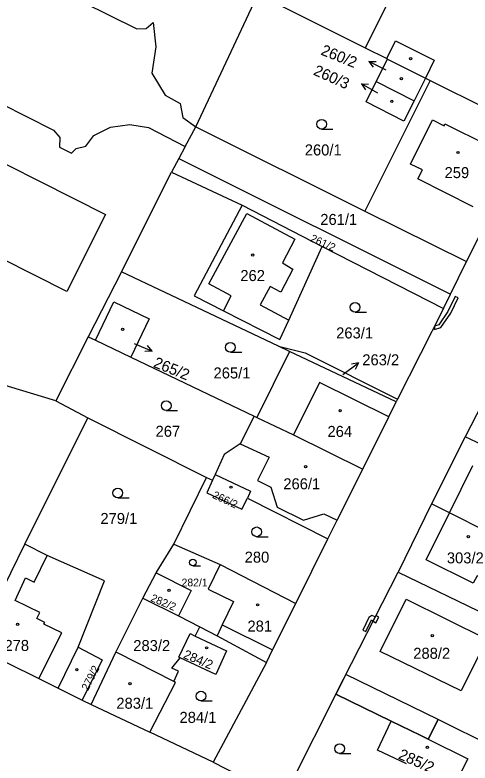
# Model space of a CAD drawing. Extents: x -756746 to -753363, y -1166406 to -1161727.
# Drawn here: x -754586.3 to -754516.2, y -1162779.4 to -1162663.9 of the extents above; entities that cross this region are included whole.
import ezdxf

# ---------------------------------------------------------------- set-up
doc = ezdxf.new("R2010")
doc.units = 0
for name, color, linetype in [('Hranice parcel', 7, 'Continuous'), ('Parcelní čísla', 7, 'Continuous'), ('Pop  PČ popisy', 7, 'Continuous'), ('Vnitřní kresba', 7, 'Continuous'), ('Věcná břemena k části', 7, 'Continuous'), ('Značky budov', 7, 'Continuous'), ('Značky kultur', 7, 'Continuous')]:
    doc.layers.add(name, color=color, linetype=linetype)

msp = doc.modelspace()

# ---------------------------------------------------------------- linework, layer by layer
at = {"layer": 'Hranice parcel'}
for p, q in [((-754521.23, -1162646.87), (-754532.35, -1162669.01)), ((-754558.45, -1162681.22), (-754548.87, -1162660.71)), ((-754548.87, -1162660.71), (-754532.35, -1162669.01)), ((-754530.63, -1162674.24), (-754528.88, -1162670.75)), ((-754528.88, -1162670.75), (-754523.03, -1162673.7)), ((-754523.03, -1162673.7), (-754524.78, -1162677.18)), ((-754523.03, -1162673.7), (-754522.34, -1162674.04)), ((-754522.34, -1162674.04), (-754532.38, -1162694.23)), ((-754530.63, -1162674.24), (-754524.78, -1162677.18)), ((-754522.34, -1162674.04), (-754506.7, -1162681.9)), ((-754560.08, -1162684.26), (-754558.45, -1162681.22)), ((-754558.45, -1162681.22), (-754532.38, -1162694.23)), ((-754516.7, -1162702), (-754506.7, -1162681.9)), ((-754560.08, -1162684.26), (-754561.06, -1162686.09)), ((-754561.06, -1162686.09), (-754562.21, -1162688.2)), ((-754561.06, -1162686.09), (-754519.17, -1162707.04)), ((-754569.94, -1162703.58), (-754562.21, -1162688.2)), ((-754562.21, -1162688.2), (-754551.33, -1162693.33)), ((-754551.33, -1162693.33), (-754538.95, -1162699.69)), ((-754532.38, -1162694.23), (-754516.7, -1162702)), ((-754538.95, -1162699.69), (-754520.27, -1162709.28)), ((-754519.17, -1162707.04), (-754516.7, -1162702)), ((-754569.94, -1162703.58), (-754575.05, -1162713.63)), ((-754545.69, -1162715.08), (-754569.94, -1162703.58)), ((-754520.27, -1162709.28), (-754519.17, -1162707.04)), ((-754520.27, -1162709.28), (-754527.35, -1162723.24)), ((-754575.05, -1162713.63), (-754580.05, -1162723.52)), ((-754575.05, -1162713.63), (-754573.95, -1162714.16)), ((-754573.95, -1162714.16), (-754568.47, -1162716.78)), ((-754544.01, -1162715.88), (-754545.69, -1162715.08)), ((-754544.01, -1162715.88), (-754549.02, -1162726.08)), ((-754527.57, -1162723.67), (-754544.01, -1162715.88)), ((-754568.47, -1162716.78), (-754549.47, -1162725.86)), ((-754511.13, -1162717.73), (-754516.93, -1162729.05)), ((-754580.05, -1162723.52), (-754594.12, -1162719.23)), ((-754527.35, -1162723.24), (-754527.57, -1162723.67)), ((-754580.05, -1162723.52), (-754575.09, -1162726.15)), ((-754584.82, -1162745.62), (-754575.09, -1162726.15)), ((-754575.09, -1162726.15), (-754556.79, -1162735.32)), ((-754549.47, -1162725.86), (-754549.02, -1162726.08)), ((-754516.93, -1162729.05), (-754522.13, -1162739.4)), ((-754501.11, -1162736.72), (-754516.93, -1162729.05)), ((-754555.48, -1162734.89), (-754555.88, -1162735.78)), ((-754561.85, -1162745.64), (-754556.79, -1162735.32)), ((-754556.79, -1162735.32), (-754555.88, -1162735.78)), ((-754550.51, -1162738.51), (-754538.11, -1162744.79)), ((-754522.13, -1162739.4), (-754527.25, -1162749.96)), ((-754519.32, -1162740.8), (-754522.13, -1162739.4)), ((-754509.8, -1162745.62), (-754519.32, -1162740.8)), ((-754543.04, -1162754.77), (-754538.11, -1162744.79)), ((-754592.61, -1162761.47), (-754584.82, -1162745.62)), ((-754564.58, -1162750.08), (-754561.85, -1162745.64)), ((-754561.85, -1162745.64), (-754554.7, -1162748.79)), ((-754554.7, -1162748.79), (-754543.04, -1162754.77)), ((-754566.62, -1162753.96), (-754564.58, -1162750.08)), ((-754536.86, -1162768.77), (-754527.25, -1162749.96)), ((-754527.25, -1162749.96), (-754496.23, -1162765.02)), ((-754566.62, -1162753.96), (-754561.15, -1162756.71)), ((-754561.15, -1162756.71), (-754557.82, -1162758.37)), ((-754558.55, -1162759.83), (-754557.82, -1162758.37)), ((-754557.82, -1162758.37), (-754555.18, -1162759.79)), ((-754555.18, -1162759.79), (-754547.58, -1162763.88)), ((-754579.69, -1162767.85), (-754576.58, -1162761.54)), ((-754574.59, -1162770.36), (-754570.77, -1162762.31)), ((-754547.58, -1162763.88), (-754555.77, -1162779.31)), ((-754579.69, -1162767.85), (-754575.96, -1162769.69)), ((-754536.86, -1162768.77), (-754544.94, -1162784.8)), ((-754528.33, -1162772.94), (-754536.86, -1162768.77)), ((-754575.96, -1162769.69), (-754574.59, -1162770.36)), ((-754574.59, -1162770.36), (-754565.55, -1162774.66)), ((-754555.77, -1162779.31), (-754565.55, -1162774.66)), ((-754555.77, -1162779.31), (-754544.94, -1162784.8))]:
    msp.add_line(p, q, dxfattribs=at)
for points in [[(-754619.8, -1162661.99), (-754608.02, -1162667.91), (-754607.01, -1162669.01), (-754606.92, -1162670.51), (-754605.05, -1162671.49), (-754603.88, -1162670.59), (-754602.38, -1162670.73), (-754594.2, -1162674.8), (-754593.24, -1162675.93), (-754593.25, -1162677.43), (-754591.3, -1162678.14), (-754590.04, -1162677.33), (-754588.54, -1162677.61), (-754580.38, -1162681.73), (-754579.44, -1162682.86), (-754579.47, -1162684.37), (-754577.63, -1162685.3), (-754576.93, -1162684.54), (-754575.41, -1162684.2), (-754574.18, -1162682.55), (-754571.6, -1162681.26), (-754568.61, -1162680.85), (-754565.75, -1162681.32), (-754560.08, -1162684.26)], [(-754576, -1162661.9), (-754567.57, -1162666.11), (-754566.1, -1162666.05), (-754565.05, -1162665.12), (-754564.62, -1162668.89), (-754565.25, -1162672.91), (-754563.19, -1162676.33), (-754560.87, -1162677.62), (-754560.46, -1162679.8), (-754558.45, -1162681.22)], [(-754532.35, -1162669.01), (-754529.02, -1162670.68), (-754528.88, -1162670.75)], [(-754524.78, -1162677.18), (-754526.38, -1162680.36), (-754532.2, -1162677.37), (-754530.63, -1162674.24)], [(-754597.69, -1162682.01), (-754572.36, -1162694.77), (-754578.33, -1162706.63), (-754603.62, -1162693.88)], [(-754551.33, -1162693.33), (-754558.72, -1162707.28), (-754554.19, -1162709.6), (-754545.52, -1162714.03), (-754544.12, -1162711.06), (-754538.95, -1162699.69)], [(-754573.95, -1162714.16), (-754571.12, -1162708.25), (-754565.64, -1162710.86), (-754568.47, -1162716.78)], [(-754545.69, -1162715.08), (-754541.57, -1162716.11), (-754527.35, -1162723.24)], [(-754532.7, -1162734.07), (-754528.71, -1162725.96), (-754527.57, -1162723.67)], [(-754549.47, -1162725.86), (-754551.63, -1162730.13), (-754554.09, -1162731.79), (-754555.48, -1162734.89)], [(-754549.02, -1162726.08), (-754543.39, -1162728.77), (-754532.7, -1162734.07)], [(-754555.48, -1162734.89), (-754550, -1162737.47), (-754550.51, -1162738.51)], [(-754538.11, -1162744.79), (-754536.67, -1162741.94), (-754532.7, -1162734.07)], [(-754555.88, -1162735.78), (-754556.76, -1162737.73), (-754551.36, -1162740.24), (-754550.51, -1162738.51)], [(-754509.8, -1162745.62), (-754512.8, -1162751.64), (-754515.07, -1162750.5), (-754515.7, -1162751.67), (-754522.93, -1162748.06), (-754519.32, -1162740.8)], [(-754576.58, -1162761.54), (-754572.55, -1162751.32), (-754581.37, -1162747.38), (-754584.82, -1162745.62)], [(-754554.7, -1162748.79), (-754556.55, -1162752.57), (-754552.66, -1162754.48), (-754554.38, -1162758.1), (-754555.18, -1162759.79)], [(-754564.58, -1162750.08), (-754559.19, -1162752.78), (-754561.15, -1162756.71)], [(-754570.77, -1162762.31), (-754570.14, -1162760.98), (-754568, -1162756.73), (-754566.62, -1162753.96)], [(-754513.55, -1162760.28), (-754517.55, -1162768.28), (-754530.03, -1162762.19), (-754526.02, -1162754.11), (-754513.55, -1162760.28)], [(-754547.58, -1162763.88), (-754546.65, -1162761.92), (-754543.04, -1162754.77)], [(-754560.85, -1162763.18), (-754561.05, -1162763.09), (-754559.35, -1162759.45), (-754558.55, -1162759.83)], [(-754558.55, -1162759.83), (-754553.71, -1162762.08), (-754555.38, -1162765.74), (-754560.85, -1162763.18)], [(-754592.61, -1162761.47), (-754582.64, -1162766.39), (-754579.69, -1162767.85)], [(-754576.58, -1162761.54), (-754572.9, -1162763.49), (-754575.96, -1162769.69)], [(-754561.87, -1162766.82), (-754570.55, -1162762.42), (-754570.77, -1162762.31)], [(-754561.87, -1162766.82), (-754561.14, -1162765.25), (-754562.13, -1162764.78), (-754560.85, -1162763.18)], [(-754565.55, -1162774.66), (-754561.57, -1162766.97), (-754561.87, -1162766.82)], [(-754525.95, -1162779.55), (-754530.43, -1162777.42), (-754528.33, -1162772.94)], [(-754522.6, -1162775.72), (-754523.85, -1162775.13), (-754528.33, -1162772.94)], [(-754506.1, -1162784.87), (-754513.88, -1162779.51), (-754512.6, -1162776.93), (-754521.09, -1162772.69), (-754522.6, -1162775.72)], [(-754522.6, -1162775.72), (-754516.52, -1162778.78), (-754518.44, -1162782.65)]]:
    msp.add_lwpolyline(points, dxfattribs=at)
at = {"layer": 'Pop  PČ popisy'}
for p, q in [((-754529.11, -1162672.47), (-754531.78, -1162671.11)), ((-754531.78, -1162671.11), (-754530.66, -1162671.12)), ((-754531.78, -1162671.11), (-754531.12, -1162672.01)), ((-754530.38, -1162676), (-754532.9, -1162674.6)), ((-754532.9, -1162674.6), (-754531.83, -1162674.65)), ((-754532.9, -1162674.6), (-754532.29, -1162675.49)), ((-754567.95, -1162714.67), (-754565.19, -1162715.84)), ((-754565.19, -1162715.84), (-754565.91, -1162714.99)), ((-754565.19, -1162715.84), (-754566.31, -1162715.91)), ((-754535.76, -1162719.45), (-754533.36, -1162717.64)), ((-754533.36, -1162717.64), (-754534.46, -1162717.85)), ((-754533.36, -1162717.64), (-754533.86, -1162718.65))]:
    msp.add_line(p, q, dxfattribs=at)
at = {"layer": 'Vnitřní kresba'}
for p, q in [((-754529.02, -1162670.68), (-754527.65, -1162667.95)), ((-754527.65, -1162667.95), (-754521.7, -1162670.94)), ((-754521.7, -1162670.94), (-754523.03, -1162673.7)), ((-754525.35, -1162686.96), (-754521.96, -1162680.15)), ((-754521.96, -1162680.15), (-754520.17, -1162681.04)), ((-754520.17, -1162681.04), (-754520.03, -1162680.77)), ((-754520.03, -1162680.77), (-754511.55, -1162685)), ((-754523.49, -1162687.83), (-754525.35, -1162686.96)), ((-754524.2, -1162689.22), (-754523.49, -1162687.83)), ((-754515.69, -1162693.54), (-754524.2, -1162689.22)), ((-754556.46, -1162705.47), (-754550.6, -1162694.6)), ((-754550.6, -1162694.6), (-754543.17, -1162698.53)), ((-754543.17, -1162698.53), (-754545.08, -1162702.2)), ((-754545.08, -1162702.2), (-754543.49, -1162703.17)), ((-754543.49, -1162703.17), (-754545.35, -1162706.72)), ((-754552.98, -1162707.31), (-754556.46, -1162705.47)), ((-754546.98, -1162705.86), (-754548.54, -1162708.69)), ((-754545.35, -1162706.72), (-754546.98, -1162705.86)), ((-754554.19, -1162709.6), (-754552.98, -1162707.31)), ((-754548.54, -1162708.69), (-754544.12, -1162711.06)), ((-754539.36, -1162720.66), (-754543.39, -1162728.77)), ((-754528.71, -1162725.96), (-754539.36, -1162720.66)), ((-754551.63, -1162730.13), (-754547.15, -1162732.19)), ((-754547.15, -1162732.19), (-754548.94, -1162735.81)), ((-754519.32, -1162740.8), (-754515.74, -1162733.51)), ((-754548.94, -1162735.81), (-754546.9, -1162736.83)), ((-754546.9, -1162736.83), (-754545.9, -1162739.92)), ((-754545.9, -1162739.92), (-754541.84, -1162741.94)), ((-754541.84, -1162741.94), (-754538.69, -1162740.95)), ((-754538.69, -1162740.95), (-754536.67, -1162741.94)), ((-754583.39, -1162751.51), (-754581.37, -1162747.38)), ((-754586.33, -1162754.31), (-754584.73, -1162750.85)), ((-754584.73, -1162750.85), (-754583.39, -1162751.51)), ((-754582.51, -1162756.16), (-754586.33, -1162754.31)), ((-754582.98, -1162757.12), (-754582.51, -1162756.16)), ((-754581.73, -1162757.72), (-754582.98, -1162757.12)), ((-754581.87, -1162757.99), (-754581.73, -1162757.72)), ((-754579.14, -1162759.31), (-754581.87, -1162757.99)), ((-754554.38, -1162758.1), (-754546.65, -1162761.92)), ((-754582.64, -1162766.39), (-754579.14, -1162759.31))]:
    msp.add_line(p, q, dxfattribs=at)
at = {"layer": 'Věcná břemena k části'}
for points in [[(-754518.47, -1162707.39), (-754519.58, -1162709.74), (-754521, -1162711.79), (-754521.64, -1162711.97), (-754521.66, -1162712.5), (-754520.66, -1162712.21), (-754519.15, -1162710), (-754518.02, -1162707.6)], [(-754532.26, -1162759.11), (-754531.38, -1162757.32), (-754531.12, -1162757.54), (-754530.78, -1162756.87), (-754531.3, -1162756.67), (-754531.76, -1162756.98), (-754532.7, -1162758.89)], [(-754530.78, -1162756.87), (-754531.12, -1162757.54), (-754530.68, -1162757.77), (-754530.22, -1162756.88), (-754530.67, -1162756.65)], [(-754535.31, -1162765.74), (-754536.86, -1162768.77), (-754528.33, -1162772.94), (-754523.85, -1162775.13), (-754522.6, -1162775.72), (-754521.09, -1162772.69)]]:
    msp.add_lwpolyline(points, close=True, dxfattribs=at)
at = {"layer": 'Značky budov'}
for centre in [(-754525.34, -1162670.69), (-754526.76, -1162673.8), (-754528.23, -1162677.26), (-754518.04, -1162685.18), (-754549.67, -1162701), (-754569.74, -1162712.47), (-754536.19, -1162725.04), (-754541.52, -1162733.68), (-754553.02, -1162736.84), (-754516.44, -1162744.46), (-754562.57, -1162752.78), (-754548.93, -1162755), (-754585.94, -1162758.01), (-754522, -1162759.77), (-754556.79, -1162761.64), (-754576.8, -1162764.99), (-754568.6, -1162767.18), (-754522.75, -1162777)]:
    msp.add_circle(centre, 0.175, dxfattribs=at)
at = {"layer": 'Značky kultur'}
for p, q in [((-754539.05, -1162681.56), (-754537.3, -1162681.56)), ((-754533.89, -1162709.82), (-754532.14, -1162709.82)), ((-754553.13, -1162716.01), (-754551.38, -1162716.01)), ((-754563.02, -1162725), (-754561.27, -1162725)), ((-754570.49, -1162738.48), (-754568.74, -1162738.48)), ((-754549.06, -1162744.48), (-754547.31, -1162744.48)), ((-754558.92, -1162748.96), (-754557.74, -1162748.96)), ((-754557.66, -1162769.84), (-754555.91, -1162769.84)), ((-754536.28, -1162777.95), (-754534.53, -1162777.95))]:
    msp.add_line(p, q, dxfattribs=at)
for centre, radius in [((-754539.05, -1162680.81), 0.75), ((-754533.89, -1162709.07), 0.75), ((-754553.13, -1162715.26), 0.75), ((-754563.02, -1162724.25), 0.75), ((-754570.49, -1162737.73), 0.75), ((-754549.06, -1162743.73), 0.75), ((-754558.92, -1162748.46), 0.502), ((-754557.66, -1162769.09), 0.75), ((-754536.28, -1162777.2), 0.75)]:
    msp.add_circle(centre, radius, dxfattribs=at)

# ---------------------------------------------------------------- texts
at = {"layer": 'Parcelní čísla'}
for s, height, rotation, p in [('260/2', 1.7, 338, (-754539.3, -1162670.03)), ('260/3', 1.7, 336, (-754540.45, -1162673.13)), ('261/2', 1.2, 336, (-754540.91, -1162698.85)), ('265/2', 1.7, 338, (-754565.12, -1162718.25)), ('266/2', 1.2, 335, (-754555.99, -1162738.46)), ('282/2', 1.2, 337, (-754565.52, -1162754.38)), ('284/2', 1.4, 337, (-754560.49, -1162763.17)), ('279/2', 1.2, 63, (-754575.09, -1162768.34)), ('285/2', 1.7, 336, (-754527.36, -1162778.7))]:
    msp.add_text(s, height=height, rotation=rotation, dxfattribs=at).set_placement(p)
for s, height, p in [('260/1', 1.7, (-754541.65, -1162685.63)), ('259', 1.7, (-754520.09, -1162689.13)), ('261/1', 1.7, (-754539.26, -1162696.36)), ('262', 1.7, (-754551.59, -1162705.02)), ('263/1', 1.7, (-754536.81, -1162713.88)), ('263/2', 1.7, (-754532.78, -1162718.03)), ('265/1', 1.7, (-754555.72, -1162720.06)), ('267', 1.7, (-754564.66, -1162729.06)), ('264', 1.7, (-754538.15, -1162729.08)), ('266/1', 1.7, (-754544.96, -1162737.17)), ('279/1', 1.7, (-754573.17, -1162742.52)), ('280', 1.7, (-754550.92, -1162748.49)), ('303/2', 1.7, (-754519.74, -1162748.6)), ('282/1', 1.2, (-754560.65, -1162752.15)), ('281', 1.7, (-754550.49, -1162759.13)), ('283/2', 1.7, (-754568.1, -1162762.14)), ('278', 1.7, (-754587.97, -1162762.12)), ('288/2', 1.7, (-754524.92, -1162763.33)), ('283/1', 1.7, (-754570.71, -1162771.04)), ('284/1', 1.7, (-754560.97, -1162773.22))]:
    msp.add_text(s, height=height, dxfattribs=at).set_placement(p)

doc.saveas('drawing.dxf')
